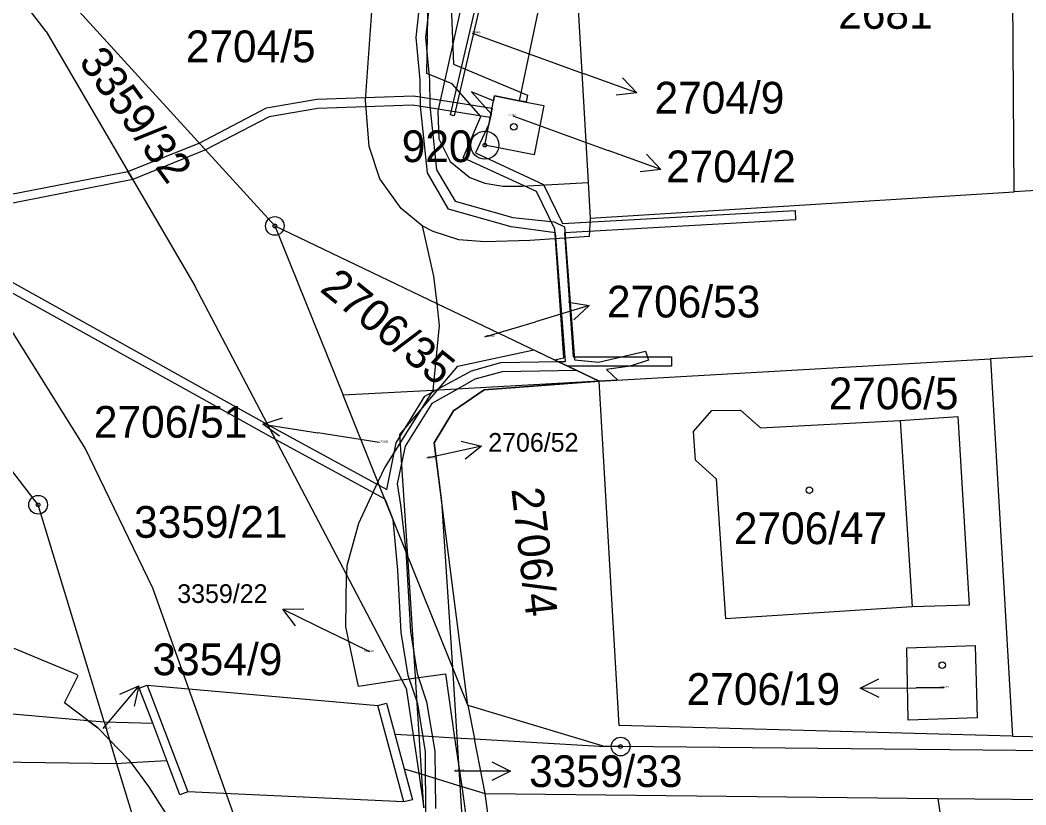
# Model space of a CAD drawing. Extents: x -755819 to -753140, y -1169796 to -1166000.
# Drawn here: x -754273.2 to -754219.3, y -1168691.4 to -1168649.4 of the extents above; entities that cross this region are included whole.
import ezdxf

# ---------------------------------------------------------------- set-up
doc = ezdxf.new("R2010")
doc.units = 0
for name, color, linetype in [('Vrstva 1', 7, 'Continuous'), ('Vrstva 12', 7, 'Continuous'), ('Vrstva 16', 7, 'Continuous'), ('Vrstva 17', 7, 'Continuous'), ('Vrstva 18', 7, 'Continuous'), ('Vrstva 19', 7, 'Continuous'), ('Vrstva 24', 7, 'Continuous'), ('Vrstva 25', 7, 'Continuous'), ('Vrstva 27', 7, 'Continuous'), ('Vrstva 4', 7, 'Continuous'), ('Vrstva 62', 7, 'Continuous')]:
    doc.layers.add(name, color=color, linetype=linetype)

msp = doc.modelspace()

# ---------------------------------------------------------------- linework, layer by layer
at = {"layer": 'Vrstva 1'}
for p, q in [((-754243.94, -1168637.72), (-754242.78, -1168658.07)), ((-754247.26, -1168638.17), (-754250.83, -1168654.25)), ((-754250.16, -1168654.45), (-754246.32, -1168638.04)), ((-754246.09, -1168638.01), (-754249.96, -1168654.5)), ((-754219.96, -1168658.58), (-754220.05, -1168645.06)), ((-754254.71, -1168653.67), (-754254.31, -1168648.05)), ((-754271.81, -1168649.99), (-754272.88, -1168648.6)), ((-754270.42, -1168648.51), (-754259.56, -1168660.4)), ((-754271.81, -1168649.99), (-754263.85, -1168663.61)), ((-754248.31, -1168656.07), (-754247.79, -1168653.43)), ((-754247.79, -1168653.43), (-754246.47, -1168653.69)), ((-754254.51, -1168656.15), (-754254.71, -1168653.67)), ((-754246.47, -1168653.69), (-754245.15, -1168653.95)), ((-754245.15, -1168653.95), (-754245.67, -1168656.59)), ((-754250.83, -1168654.25), (-754250.78, -1168655.73)), ((-754249.96, -1168654.5), (-754250.16, -1168654.45)), ((-754253.93, -1168657.87), (-754254.51, -1168656.15)), ((-754250.78, -1168655.73), (-754250.17, -1168656.95)), ((-754245.67, -1168656.59), (-754248.31, -1168656.07)), ((-754250.17, -1168656.95), (-754249.12, -1168657.81)), ((-754249.12, -1168657.81), (-754248.32, -1168658.1)), ((-754272.24, -1168675.33), (-754285.58, -1168658)), ((-754252.8, -1168659.47), (-754253.93, -1168657.87)), ((-754248.32, -1168658.1), (-754247.35, -1168658.26)), ((-754247.35, -1168658.26), (-754246.33, -1168658.27)), ((-754246.33, -1168658.27), (-754242.78, -1168658.07)), ((-754242.78, -1168658.07), (-754242.67, -1168659.99)), ((-754242.67, -1168659.99), (-754219.96, -1168658.58)), ((-754218.17, -1168658.46), (-754219.96, -1168658.58)), ((-754251.67, -1168660.39), (-754252.8, -1168659.47)), ((-754259.56, -1168660.4), (-754250.89, -1168664.55)), ((-754259.56, -1168660.4), (-754255.9, -1168669.47)), ((-754251.08, -1168660.7), (-754251.67, -1168660.39)), ((-754251.67, -1168660.39), (-754251.07, -1168663.09)), ((-754242.67, -1168659.99), (-754242.73, -1168660.96)), ((-754249.71, -1168661.14), (-754251.08, -1168660.7)), ((-754242.73, -1168660.96), (-754245.9, -1168661.17)), ((-754248.32, -1168661.25), (-754249.71, -1168661.14)), ((-754245.9, -1168661.17), (-754248.32, -1168661.25)), ((-754251.07, -1168663.09), (-754250.89, -1168664.55)), ((-754255.72, -1168679.07), (-754263.85, -1168663.61)), ((-754250.89, -1168664.55), (-754250.75, -1168665.73)), ((-754250.89, -1168664.55), (-754242.18, -1168668.72)), ((-754250.75, -1168665.73), (-754251.1, -1168669.21)), ((-754202.25, -1168666.41), (-754221.22, -1168667.51)), ((-754242.18, -1168668.72), (-754221.22, -1168667.51)), ((-754221.22, -1168667.51), (-754220.05, -1168687.72)), ((-754242.18, -1168668.72), (-754251.1, -1168669.21)), ((-754248.35, -1168669.18), (-754242.18, -1168668.72)), ((-754241.11, -1168687.15), (-754242.18, -1168668.72)), ((-754251.1, -1168669.21), (-754255.9, -1168669.47)), ((-754254.04, -1168674.1), (-754255.9, -1168669.47)), ((-754251.1, -1168669.21), (-754253.67, -1168673.32)), ((-754249.99, -1168670.3), (-754248.35, -1168669.18)), ((-754251.03, -1168672.02), (-754249.99, -1168670.3)), ((-754237.13, -1168671.41), (-754236.15, -1168670.28)), ((-754236.15, -1168670.28), (-754234.61, -1168670.26)), ((-754234.61, -1168670.26), (-754233.54, -1168671.22)), ((-754226.07, -1168670.81), (-754222.97, -1168670.61)), ((-754222.97, -1168670.61), (-754222.37, -1168680.7)), ((-754233.54, -1168671.22), (-754226.07, -1168670.81)), ((-754237.02, -1168672.95), (-754237.13, -1168671.41)), ((-754249.22, -1168686.07), (-754251.03, -1168672.02)), ((-754253.67, -1168673.32), (-754254.04, -1168674.1)), ((-754237.02, -1168672.95), (-754235.92, -1168673.95)), ((-754235.92, -1168673.95), (-754235.42, -1168681.44)), ((-754254.04, -1168674.1), (-754255.08, -1168676.34)), ((-754249.22, -1168686.07), (-754254.04, -1168674.1)), ((-754268.71, -1168686.96), (-754272.24, -1168675.33)), ((-754255.08, -1168676.34), (-754255.71, -1168678.61)), ((-754255.71, -1168678.61), (-754255.72, -1168679.07)), ((-754255.76, -1168681.87), (-754255.72, -1168679.07)), ((-754252.75, -1168684.71), (-754255.72, -1168679.07)), ((-754225.43, -1168680.79), (-754235.42, -1168681.44)), ((-754222.37, -1168680.7), (-754225.43, -1168680.79)), ((-754255.08, -1168685.06), (-754255.76, -1168681.87)), ((-754270.22, -1168684.4), (-754273.53, -1168683.03)), ((-754225.7, -1168682.99), (-754222.05, -1168682.87)), ((-754225.63, -1168686.86), (-754225.7, -1168682.99)), ((-754222.05, -1168682.87), (-754221.94, -1168686.75)), ((-754270.83, -1168685.94), (-754270.09, -1168684.47)), ((-754270.09, -1168684.47), (-754270.22, -1168684.4)), ((-754252.75, -1168684.71), (-754255.08, -1168685.06)), ((-754252.75, -1168684.71), (-754250.42, -1168684.38)), ((-754252.52, -1168685.15), (-754252.75, -1168684.71)), ((-754250.42, -1168684.38), (-754249.93, -1168687.81)), ((-754252.52, -1168685.15), (-754252.15, -1168687.68)), ((-754277.75, -1168686.17), (-754269.58, -1168686.88)), ((-754269.58, -1168686.88), (-754270.83, -1168685.94)), ((-754249.22, -1168686.07), (-754241.87, -1168688.27)), ((-754249.22, -1168686.07), (-754248.87, -1168687.87)), ((-754269.05, -1168687.28), (-754269.58, -1168686.88)), ((-754269.58, -1168686.88), (-754268.71, -1168686.96)), ((-754221.94, -1168686.75), (-754225.63, -1168686.86)), ((-754268.42, -1168687.93), (-754269.05, -1168687.28)), ((-754268.71, -1168686.96), (-754268.42, -1168687.93)), ((-754220.05, -1168687.72), (-754241.11, -1168687.15)), ((-754268.42, -1168687.93), (-754268.04, -1168689.19)), ((-754268.42, -1168687.93), (-754267.42, -1168688.96)), ((-754252.15, -1168687.68), (-754251.85, -1168689.71)), ((-754249.93, -1168687.81), (-754249.55, -1168690.42)), ((-754248.3, -1168690.8), (-754248.87, -1168687.87)), ((-754220.05, -1168687.72), (-754200.98, -1168688.2)), ((-754241.04, -1168688.28), (-754241.87, -1168688.27)), ((-754193.21, -1168688.76), (-754241.04, -1168688.28)), ((-754267.42, -1168688.96), (-754267.28, -1168689.14)), ((-754268.04, -1168689.19), (-754266.04, -1168695.75)), ((-754267.28, -1168689.14), (-754266.33, -1168690.42)), ((-754251.85, -1168689.71), (-754251.58, -1168691.56)), ((-754266.33, -1168690.42), (-754264.73, -1168692.91)), ((-754249.55, -1168690.42), (-754249.14, -1168693.28)), ((-754248.3, -1168690.8), (-754224.05, -1168691.06)), ((-754245.78, -1168709.39), (-754248.3, -1168690.8)), ((-754224.05, -1168691.06), (-754221.88, -1168705.53)), ((-754224.05, -1168691.06), (-754211.68, -1168691.19))]:
    msp.add_line(p, q, dxfattribs=at)
at = {"layer": 'Vrstva 12'}
msp.add_line((-754237.47, -1168610.9), (-754246.47, -1168653.69), dxfattribs=at)
at = {"layer": 'Vrstva 16'}
for p, q in [((-754248.99, -1168650.08), (-754242.99, -1168652.25)), ((-754240.169, -1168653.271), (-754242.99, -1168652.25)), ((-754246.81, -1168654.5), (-754241.7, -1168656.35)), ((-754238.88, -1168657.374), (-754241.7, -1168656.35)), ((-754242.727, -1168664.668), (-754245.6, -1168665.53)), ((-754248.31, -1168666.34), (-754245.6, -1168665.53)), ((-754260.212, -1168671.006), (-754257.25, -1168671.48)), ((-754253.98, -1168672), (-754257.25, -1168671.48)), ((-754248.491, -1168672.189), (-754251.42, -1168672.84)), ((-754259.132, -1168680.917), (-754256.44, -1168682.24)), ((-754254.47, -1168683.21), (-754256.44, -1168682.24)), ((-754266.838, -1168685.034), (-754268.78, -1168687.32)), ((-754228.2, -1168685.162), (-754225.2, -1168685.14)), ((-754223.7, -1168685.13), (-754225.2, -1168685.14)), ((-754246.93, -1168689.601), (-754249.93, -1168689.6))]:
    msp.add_line(p, q, dxfattribs=at)
for points in [[(-754240.939, -1168652.461), (-754240.169, -1168653.271), (-754241.28, -1168653.401)], [(-754239.649, -1168656.563), (-754238.88, -1168657.374), (-754239.991, -1168657.503)], [(-754243.828, -1168664.476), (-754242.727, -1168664.668), (-754243.541, -1168665.434)], [(-754259.304, -1168671.657), (-754260.212, -1168671.006), (-754259.146, -1168670.67)], [(-754249.576, -1168671.918), (-754248.491, -1168672.189), (-754249.359, -1168672.894)], [(-754258.455, -1168681.807), (-754259.132, -1168680.917), (-754258.014, -1168680.909)], [(-754227.196, -1168685.654), (-754228.2, -1168685.162), (-754227.204, -1168684.654)], [(-754267.866, -1168685.472), (-754266.838, -1168685.034), (-754267.104, -1168686.119)], [(-754247.93, -1168689.101), (-754246.93, -1168689.601), (-754247.93, -1168690.101)]]:
    msp.add_lwpolyline(points, dxfattribs=at)
at = {"layer": 'Vrstva 24'}
for centre, radius in [((-754248.31, -1168656.07), 0.75), ((-754248.31, -1168656.07), 0.1), ((-754259.56, -1168660.4), 0.5), ((-754259.56, -1168660.4), 0.1), ((-754272.24, -1168675.33), 0.5), ((-754272.24, -1168675.33), 0.1), ((-754241.04, -1168688.28), 0.5), ((-754241.04, -1168688.28), 0.1)]:
    msp.add_circle(centre, radius, dxfattribs=at)
at = {"layer": 'Vrstva 25'}
for centre in [(-754246.76, -1168655.09), (-754230.93, -1168674.55), (-754223.81, -1168683.92)]:
    msp.add_circle(centre, 0.175, dxfattribs=at)
at = {"layer": 'Vrstva 27'}
for p, q in [((-754251.42, -1168652.23), (-754251.28, -1168644.29)), ((-754250.29, -1168644.56), (-754249.99, -1168651.74)), ((-754251.99, -1168650.3), (-754251.6, -1168646.81)), ((-754251.1, -1168646.89), (-754251.49, -1168650.3)), ((-754251.77, -1168652.59), (-754251.99, -1168650.3)), ((-754251.49, -1168650.3), (-754251.27, -1168652.57)), ((-754249.99, -1168651.74), (-754246.02, -1168653.4)), ((-754250.06, -1168652.78), (-754251.42, -1168652.23)), ((-754251.76, -1168653.99), (-754251.77, -1168652.59)), ((-754251.27, -1168652.57), (-754251.26, -1168653.97)), ((-754248.53, -1168654.53), (-754250.06, -1168652.78)), ((-754257.32, -1168653.61), (-754252.13, -1168653.43)), ((-754252.13, -1168653.43), (-754247.92, -1168654.09)), ((-754247.84, -1168653.7), (-754249.02, -1168653.21)), ((-754249.02, -1168653.21), (-754247.98, -1168654.39)), ((-754247.79, -1168653.43), (-754247.84, -1168653.7)), ((-754246.47, -1168653.69), (-754247.79, -1168653.43)), ((-754246.02, -1168653.4), (-754246.1, -1168653.76)), ((-754260.01, -1168654.08), (-754257.32, -1168653.61)), ((-754252.17, -1168653.93), (-754257.26, -1168654.11)), ((-754248.02, -1168654.59), (-754252.17, -1168653.93)), ((-754251.38, -1168657.55), (-754251.76, -1168653.99)), ((-754251.26, -1168653.97), (-754250.9, -1168657.39)), ((-754246.1, -1168653.76), (-754246.47, -1168653.69)), ((-754263.61, -1168655.96), (-754260.01, -1168654.08)), ((-754259.87, -1168654.56), (-754263.28, -1168656.32)), ((-754257.26, -1168654.11), (-754259.87, -1168654.56)), ((-754249.48, -1168656.75), (-754248.53, -1168654.53)), ((-754247.98, -1168654.39), (-754248.09, -1168654.94)), ((-754247.92, -1168654.09), (-754248.02, -1168654.59)), ((-754248.09, -1168654.94), (-754248.82, -1168656.49)), ((-754267.43, -1168657.49), (-754263.61, -1168655.96)), ((-754263.61, -1168655.96), (-754263.28, -1168656.32)), ((-754263.28, -1168656.32), (-754263.61, -1168655.96)), ((-754263.28, -1168656.32), (-754267.17, -1168657.92)), ((-754248.82, -1168656.49), (-754245.17, -1168658.17)), ((-754245.55, -1168658.55), (-754249.48, -1168656.75)), ((-754278.35, -1168659.61), (-754267.43, -1168657.49)), ((-754267.43, -1168657.49), (-754267.17, -1168657.92)), ((-754267.17, -1168657.92), (-754267.43, -1168657.49)), ((-754250.25, -1168659.5), (-754251.38, -1168657.55)), ((-754250.9, -1168657.39), (-754249.91, -1168659.08)), ((-754267.17, -1168657.92), (-754278.53, -1168660.15)), ((-754245.17, -1168658.17), (-754244.16, -1168660.26)), ((-754244.56, -1168660.58), (-754245.55, -1168658.55)), ((-754249.91, -1168659.08), (-754246.82, -1168659.95)), ((-754246.9, -1168660.45), (-754250.25, -1168659.5)), ((-754246.82, -1168659.95), (-754244.6, -1168660.18)), ((-754244.16, -1168660.26), (-754231.69, -1168659.58)), ((-754231.69, -1168659.58), (-754231.67, -1168660.08)), ((-754244.53, -1168660.76), (-754246.9, -1168660.45)), ((-754244.6, -1168660.18), (-754244.05, -1168660.44)), ((-754244.05, -1168660.44), (-754243.51, -1168667.57)), ((-754231.67, -1168660.08), (-754244.04, -1168660.76)), ((-754244.08, -1168667.46), (-754244.56, -1168660.58)), ((-754244, -1168667.65), (-754244.53, -1168660.76)), ((-754244.04, -1168660.76), (-754243.58, -1168667.41)), ((-754276.63, -1168661.75), (-754259.95, -1168671.03)), ((-754259.53, -1168671.83), (-754276.85, -1168662.21)), ((-754249.75, -1168667.9), (-754245.69, -1168667.04)), ((-754245.69, -1168667.04), (-754244.58, -1168667.57)), ((-754244.58, -1168667.57), (-754244.08, -1168667.46)), ((-754243.58, -1168667.41), (-754238.31, -1168667.41)), ((-754242.23, -1168667.69), (-754239.71, -1168667.11)), ((-754239.71, -1168667.11), (-754239.55, -1168667.59)), ((-754238.31, -1168667.41), (-754238.31, -1168667.91)), ((-754250.85, -1168669.19), (-754249.75, -1168667.9)), ((-754249.02, -1168668.15), (-754247.46, -1168667.72)), ((-754247.46, -1168667.72), (-754244.4, -1168667.66)), ((-754244.58, -1168667.57), (-754244.4, -1168667.66)), ((-754244.4, -1168667.66), (-754244.58, -1168667.57)), ((-754244.4, -1168667.66), (-754244, -1168667.65)), ((-754244.4, -1168667.66), (-754243.39, -1168668.14)), ((-754243.87, -1168667.91), (-754244.4, -1168667.66)), ((-754244.4, -1168667.66), (-754243.87, -1168667.91)), ((-754243.87, -1168667.91), (-754244.4, -1168667.66)), ((-754238.31, -1168667.91), (-754243.87, -1168667.91)), ((-754243.87, -1168667.91), (-754242.18, -1168668.72)), ((-754243.39, -1168668.14), (-754243.87, -1168667.91)), ((-754243.51, -1168667.57), (-754242.23, -1168667.69)), ((-754240.52, -1168667.9), (-754241.79, -1168668.09)), ((-754239.55, -1168667.59), (-754240.52, -1168667.9)), ((-754250.93, -1168669.2), (-754249.02, -1168668.15)), ((-754247.38, -1168668.22), (-754248.84, -1168668.61)), ((-754243.39, -1168668.14), (-754247.38, -1168668.22)), ((-754242.18, -1168668.72), (-754243.39, -1168668.14)), ((-754241.79, -1168668.09), (-754241.18, -1168668.66)), ((-754249.78, -1168669.14), (-754251.16, -1168669.9)), ((-754248.84, -1168668.61), (-754249.78, -1168669.14)), ((-754242.18, -1168668.72), (-754248.35, -1168669.18)), ((-754241.18, -1168668.66), (-754242.18, -1168668.72)), ((-754253.06, -1168672.01), (-754251.52, -1168669.52)), ((-754252.86, -1168671.56), (-754250.85, -1168669.19)), ((-754251.52, -1168669.52), (-754250.93, -1168669.2)), ((-754248.35, -1168669.18), (-754249.99, -1168670.3)), ((-754251.16, -1168669.9), (-754252.58, -1168672.19)), ((-754249.99, -1168670.3), (-754251.03, -1168672.02)), ((-754259.53, -1168671.83), (-754259.95, -1168671.03)), ((-754259.95, -1168671.03), (-754253.96, -1168674.3)), ((-754259.95, -1168671.03), (-754259.53, -1168671.83)), ((-754253.66, -1168675.03), (-754259.53, -1168671.83)), ((-754252.44, -1168678.08), (-754252.86, -1168671.56)), ((-754253.57, -1168674.51), (-754253.06, -1168672.01)), ((-754252.58, -1168672.19), (-754253, -1168674.21)), ((-754251.03, -1168672.02), (-754250.63, -1168675.14)), ((-754253.96, -1168674.3), (-754253.57, -1168674.51)), ((-754253, -1168674.21), (-754252.83, -1168675.34)), ((-754253.22, -1168676.12), (-754253.66, -1168675.03)), ((-754252.83, -1168675.34), (-754252.55, -1168677.8)), ((-754250.63, -1168675.14), (-754250.04, -1168684.04)), ((-754252.98, -1168678.83), (-754253.22, -1168676.12)), ((-754252.55, -1168677.8), (-754252.29, -1168682.12)), ((-754251.58, -1168691.56), (-754252.44, -1168678.08)), ((-754252.79, -1168682.18), (-754252.98, -1168678.83)), ((-754252.42, -1168684.48), (-754252.79, -1168682.18)), ((-754252.29, -1168682.12), (-754251.94, -1168684.36)), ((-754250.04, -1168684.04), (-754249.36, -1168695.02)), ((-754251.91, -1168686), (-754252.42, -1168684.48)), ((-754251.94, -1168684.36), (-754251.43, -1168685.88)), ((-754277.75, -1168686.17), (-754269.58, -1168686.88)), ((-754251.49, -1168688.56), (-754251.91, -1168686)), ((-754251.43, -1168685.88), (-754250.99, -1168688.52)), ((-754269.58, -1168686.88), (-754269.05, -1168687.28)), ((-754269.05, -1168687.28), (-754268.42, -1168687.93)), ((-754268.42, -1168687.93), (-754268.04, -1168689.19)), ((-754250.99, -1168688.52), (-754250.95, -1168691.6)), ((-754251.48, -1168692.19), (-754251.49, -1168688.56)), ((-754268.04, -1168689.19), (-754266.04, -1168695.75))]:
    msp.add_line(p, q, dxfattribs=at)
at = {"layer": 'Vrstva 4'}
for p, q in [((-754269.72, -1168672.3), (-754275.61, -1168662.9)), ((-754226.07, -1168670.81), (-754225.43, -1168680.79)), ((-754266.09, -1168679.8), (-754269.72, -1168672.3)), ((-754261.44, -1168692.82), (-754266.09, -1168679.8)), ((-754266.82, -1168685.16), (-754266.4, -1168685)), ((-754266.1, -1168687.03), (-754266.82, -1168685.16)), ((-754266.4, -1168685), (-754264.23, -1168690.71)), ((-754266.4, -1168685), (-754254.04, -1168686.09)), ((-754254.04, -1168686.09), (-754253.58, -1168685.96)), ((-754252.65, -1168691.25), (-754254.04, -1168686.09)), ((-754253.58, -1168685.96), (-754253.13, -1168687.62)), ((-754268.71, -1168686.96), (-754266.1, -1168687.03)), ((-754265.35, -1168689.02), (-754266.1, -1168687.03)), ((-754253.13, -1168687.62), (-754252.64, -1168689.47)), ((-754253.13, -1168687.62), (-754252.15, -1168687.68)), ((-754252.15, -1168687.68), (-754249.93, -1168687.81)), ((-754249.93, -1168687.81), (-754248.87, -1168687.87)), ((-754248.87, -1168687.87), (-754241.87, -1168688.27)), ((-754287.61, -1168688.89), (-754268.04, -1168689.19)), ((-754267.28, -1168689.14), (-754265.35, -1168689.02)), ((-754264.65, -1168690.87), (-754265.35, -1168689.02)), ((-754268.04, -1168689.19), (-754267.28, -1168689.14)), ((-754252.64, -1168689.47), (-754252.19, -1168691.13)), ((-754252.64, -1168689.47), (-754251.85, -1168689.71)), ((-754251.85, -1168689.71), (-754249.55, -1168690.42)), ((-754249.55, -1168690.42), (-754248.3, -1168690.8)), ((-754264.23, -1168690.71), (-754264.65, -1168690.87)), ((-754252.65, -1168691.25), (-754264.23, -1168690.71)), ((-754252.19, -1168691.13), (-754252.65, -1168691.25))]:
    msp.add_line(p, q, dxfattribs=at)

# ---------------------------------------------------------------- texts
at = {"layer": 'Vrstva 16'}
for s, p in [('2704/9', (-754239.223, -1168654.38)), ('2704/2', (-754238.606, -1168658.06)), ('2706/53', (-754241.773, -1168665.3)), ('2706/51', (-754269.254, -1168671.74)), ('3354/9', (-754266.113, -1168684.46)), ('2706/19', (-754237.502, -1168686.05)), ('3359/33', (-754245.943, -1168690.45))]:
    msp.add_text(s, height=1.7, dxfattribs=at).set_placement(p)
at = {"layer": 'Vrstva 17'}
msp.add_text('920', height=1.7, dxfattribs=at).set_placement((-754252.763, -1168656.98))
at = {"layer": 'Vrstva 18'}
for s, height, p in [('2681', 1.7, (-754229.383, -1168649.84)), ('2704/5', 1.7, (-754264.332, -1168651.63)), ('2704/9', 0.1, (-754248.976, -1168650.08)), ('2706/53', 0.1, (-754248.296, -1168666.34)), ('2706/5', 1.7, (-754229.893, -1168670.22)), ('2706/51', 0.1, (-754253.966, -1168672)), ('2706/52', 0.1, (-754251.406, -1168672.84)), ('3359/21', 1.7, (-754267.099, -1168677.1)), ('3359/22', 0.1, (-754254.775, -1168683.21)), ('3354/9', 0.1, (-754268.766, -1168687.32)), ('3359/33', 0.1, (-754249.916, -1168689.6))]:
    msp.add_text(s, height=height, dxfattribs=at).set_placement(p)
for s, rotation, p in [('3359/32', 306.0168, (-754270.105, -1168651.604)), ('2706/35', 321.0283, (-754257.206, -1168663.86)), ('2706/4', 276.624, (-754246.893, -1168674.486))]:
    msp.add_text(s, height=1.7, rotation=rotation, dxfattribs=at).set_placement(p)
at = {"layer": 'Vrstva 19'}
for s, height, p in [('2704/2', 0.1, (-754247.06, -1168654.5)), ('2706/47', 1.7, (-754234.973, -1168677.44)), ('2706/19', 0.1, (-754223.966, -1168685.13))]:
    msp.add_text(s, height=height, dxfattribs=at).set_placement(p)
at = {"layer": 'Vrstva 62'}
for s, p in [('2706/52', (-754248.131, -1168672.49)), ('3359/22', (-754264.788, -1168680.59))]:
    msp.add_text(s, height=1, dxfattribs=at).set_placement(p)

doc.saveas('drawing.dxf')
